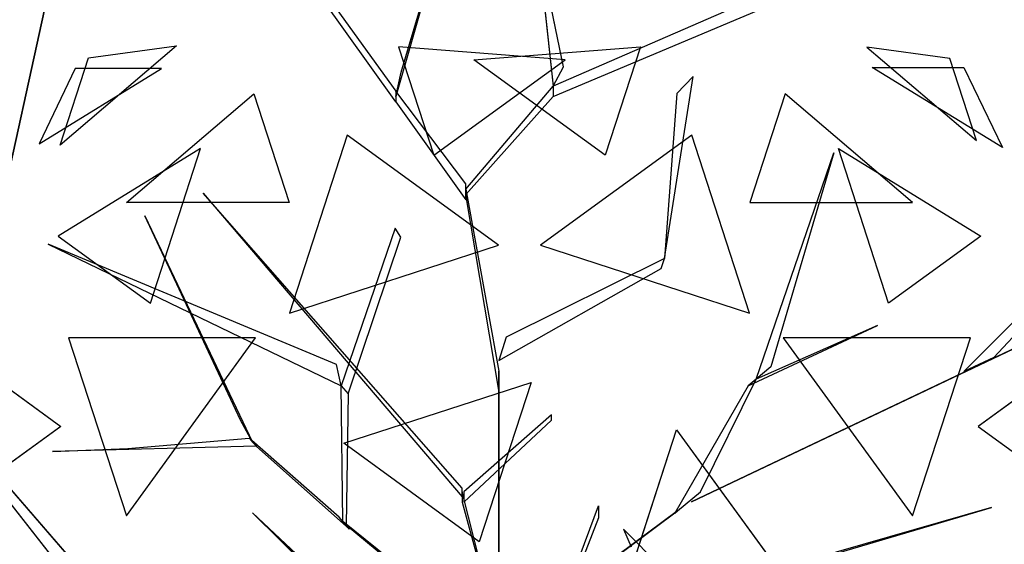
# Model space of a CAD drawing. Extents: x 22936 to 50368, y -4877 to 31080.
# Tile 352 of 601: x 48658 to 48790, y 2049 to 2120. Entities that reach past the tile are written whole.
import ezdxf

# ---------------------------------------------------------------- set-up
doc = ezdxf.new("R2010")
doc.units = 0
doc.layers.get('0').update_dxf_attribs({"linetype": 'CONTINUOUS'})
for name, color, linetype in [('00_TRACE_ARBRE', 3, 'CONTINUOUS'), ('00_TRACE_RDC', 241, 'CONTINUOUS'), ('08_AMENAGEMENTS_EXTERIEURS', 253, 'CONTINUOUS'), ('09_VEGETATION', 134, 'CONTINUOUS')]:
    doc.layers.add(name, color=color, linetype=linetype)

# ---------------------------------------------------------------- blocks, each defined once
blk = doc.blocks.new('TREE_GEOMETRIC_ROUND')
at = {"color": 7}
for p, q in [((-85.8, 1715.6, 3023), (-202.9, 1305.5, 3253.2)), ((-190.4, 1364.1, 3253.2), (-85.8, 1715.6, 3023)), ((136, 1677.9, 3577.5), (173.7, 1330.6, 3577.5)), ((198.8, 1376.7, 3650.7), (136, 1677.9, 3577.5)), ((-202.9, 1293, 3242.7), (-445.6, 1631.9, 3284.6)), ((759.5, 1585.9, 4205.1), (173.7, 1330.6, 3577.5)), ((-387.1, 1573.3, 3300.2), (-202.9, 1318.1, 3300.2)), ((173.7, 1305.5, 3608.8), (759.5, 1552.4, 4205.1)), ((-728.6, 1426.5, 3265.8), (-1007, 1189.4, 3199.5)), ((-939.1, 1398.3, 3565.9), (-728.6, 1426.5, 3265.8)), ((-196.4, 1424.5, 2902.3), (-112.1, 1165, 2577.8)), ((202.6, 1393.7, 2829.7), (-196.4, 1424.5, 2902.3)), ((-16.4, 1393.7, 5031.1), (382.6, 1424.5, 4958.5)), ((382.6, 1424.5, 4958.5), (298.3, 1165, 5283)), ((925.3, 1423.3, 4599.3), (1187.4, 1200.2, 4661.7)), ((1123.5, 1396.8, 4337.8), (925.3, 1423.3, 4599.3)), ((-1007, 1189.4, 3199.5), (-939.1, 1398.3, 3565.9)), ((-112.1, 1165, 2577.8), (202.6, 1393.7, 2829.7)), ((298.3, 1165, 5283), (-16.4, 1393.7, 5031.1)), ((1187.4, 1200.2, 4661.7), (1123.5, 1396.8, 4337.8)), ((-1057.1, 1192.3, 4599.3), (-763.9, 1372.5, 4661.7)), ((-970.7, 1372.5, 4337.8), (-1057.1, 1192.3, 4599.3)), ((-763.9, 1372.5, 4661.7), (-970.7, 1372.5, 4337.8)), ((173.7, 1330.6, 3577.5), (198.8, 1376.7, 3650.7)), ((1249.6, 1183.3, 3265.8), (938.1, 1374.8, 3199.5)), ((938.1, 1374.8, 3199.5), (1157.7, 1374.8, 3565.9)), ((1157.7, 1374.8, 3565.9), (1249.6, 1183.3, 3265.8)), ((-202.9, 1305.5, 3253.2), (-190.4, 1364.1, 3253.2)), ((440.3, 918.1, 4131.9), (508.8, 1353.2, 4822.3)), ((508.8, 1353.2, 4822.3), (469.9, 1312.8, 4644.5)), ((-35.6, 1083.8, 3300.2), (173.7, 1330.6, 3577.5)), ((173.7, 1330.6, 3577.5), (173.7, 1305.5, 3608.8)), ((-847.9, 1052.3, 2829.7), (-543.2, 1311.8, 2902.3)), ((-543.2, 1311.8, 2902.3), (-458.8, 1052.3, 2577.8)), ((-35.6, 1096.3, 3315.9), (-202.9, 1318.1, 3300.2)), ((-202.9, 1318.1, 3300.2), (-202.9, 1293, 3242.7)), ((173.7, 1305.5, 3608.8), (-35.6, 1071.2, 3326.4)), ((469.9, 1312.8, 4644.5), (440.3, 918.1, 4074.4)), ((729.4, 1311.8, 4958.5), (645, 1052.3, 5283)), ((1034.1, 1052.3, 5031.1), (729.4, 1311.8, 4958.5)), ((-202.9, 1293, 3242.7), (-35.6, 1058.6, 3242.7)), ((-319.5, 1213.2, 5178.3), (-458, 787, 5468.4)), ((43.2, 949.8, 5468.4), (-319.5, 1213.2, 5178.3)), ((505.7, 1213.2, 2682.5), (143.1, 949.8, 2392.4)), ((644.2, 787, 2392.4), (505.7, 1213.2, 2682.5)), ((-670.7, 1181.1, 5031.1), (-1011.6, 971.5, 4958.5)), ((-790.9, 811.1, 5283), (-670.7, 1181.1, 5031.1)), ((977.1, 811.1, 2577.8), (856.9, 1181.1, 2829.7)), ((856.9, 1181.1, 2829.7), (1197.9, 971.5, 2902.3)), ((659.8, 629.4, 4074.4), (845.8, 1171, 4367.3)), ((845.8, 1171, 4367.3), (695.2, 658.9, 4126.7)), ((-35.6, 1058.6, 3242.7), (-35.6, 1096.3, 3315.9)), ((-664.3, 1074, 5052.5), (-43.9, 347.3, 3886.1)), ((-664.3, 1074, 5042), (-664.3, 1074, 5052.5)), ((-43.9, 368.2, 3797.1), (-664.3, 1074, 5042)), ((-35.6, 1071.2, 3326.4), (-35.6, 1083.8, 3300.2)), ((-35.6, 1083.8, 3300.2), (43.9, 648.6, 2772)), ((43.9, 602.6, 2829.5), (-35.6, 1071.2, 3326.4)), ((-458.8, 1052.3, 2577.8), (-847.9, 1052.3, 2829.7)), ((645, 1052.3, 5283), (1034.1, 1052.3, 5031.1)), ((1157, 647.6, 3462.4), (1550.3, 1040.4, 3357.8)), ((-804.6, 1020.4, 3023), (-546, 478.3, 3253.2)), ((-575, 530.8, 3253.2), (-804.6, 1020.4, 3023)), ((-1011.6, 971.5, 4958.5), (-790.9, 811.1, 5283)), ((-204.6, 990.2, 4205.1), (-334, 613, 3577.5)), ((-317.6, 594, 3608.8), (-191.1, 969.2, 4205.1)), ((-191.1, 969.2, 4205.1), (-204.6, 990.2, 4205.1)), ((1197.9, 971.5, 2902.3), (977.1, 811.1, 2577.8)), ((-345.2, 664.2, 3650.7), (-1035.9, 952.1, 3577.5)), ((-1035.9, 952.1, 3577.5), (-334, 613, 3577.5)), ((-458, 787, 5468.4), (43.2, 949.8, 5468.4)), ((143.1, 949.8, 2392.4), (644.2, 787, 2392.4)), ((440.3, 918.1, 4074.4), (61.4, 729.6, 2965.5)), ((432.8, 894.1, 4074.4), (440.3, 918.1, 4074.4)), ((440.3, 918.1, 4074.4), (440.3, 918.1, 4131.9)), ((1444.2, 912, 3431), (1228.9, 681.4, 3488.5)), ((43.9, 673.7, 2892.3), (432.8, 894.1, 4074.4)), ((504.8, 335.9, 3415.3), (1641.7, 875.3, 3593.2)), ((1641.7, 875.3, 3593.2), (504.8, 335.9, 3357.8)), ((640.5, 613.4, 4105.7), (950.7, 757.4, 4806.6)), ((950.7, 757.4, 4806.6), (659.8, 629.4, 4074.4)), ((-1424.8, 711.3, 4367.3), (-981.2, 146.5, 4126.7)), ((-935.2, 146.5, 4074.4), (-1424.8, 711.3, 4367.3)), ((-538.8, 728.2, 2392.4), (-987, 728.2, 2682.5)), ((-987, 728.2, 2682.5), (-848.5, 302, 2392.4)), ((-848.5, 302, 2392.4), (-538.8, 728.2, 2392.4)), ((61.4, 729.6, 2965.5), (43.9, 673.7, 2892.3)), ((725, 728.2, 5468.4), (1034.7, 302, 5468.4)), ((1173.2, 728.2, 5178.3), (725, 728.2, 5468.4)), ((1034.7, 302, 5468.4), (1173.2, 728.2, 5178.3)), ((-1225.9, 676.5, 4958.5), (-1005.2, 516.2, 5283)), ((-334, 613, 3577.5), (-345.2, 664.2, 3650.7)), ((1228.9, 681.4, 3488.5), (1157, 647.6, 3462.4)), ((1412.1, 676.5, 2902.3), (1191.4, 516.2, 2577.8)), ((43.9, 648.6, 2772), (43.9, 602.6, 2829.5)), ((43.9, 8.4, 1966.5), (43.9, 648.6, 2772)), ((695.2, 658.9, 4126.7), (659.8, 629.4, 4074.4)), ((-327.8, 475.9, 5644.3), (120.7, 621.6, 5644.3)), ((120.7, 621.6, 5644.3), (-3.3, 240.2, 5736.5)), ((640.5, 613.4, 4105.7), (465.5, 308.8, 3415.3)), ((526.6, 359.6, 3415.3), (659.8, 629.4, 4074.4)), ((659.8, 629.4, 4074.4), (640.5, 613.4, 4105.7)), ((-330.3, 289.4, 3300.2), (-334, 613, 3577.5)), ((-334, 613, 3577.5), (-317.6, 594, 3608.8)), ((-317.6, 594, 3608.8), (-322, 279.9, 3326.4)), ((43.9, 602.6, 2829.5), (43.9, -41.8, 1966.5)), ((169.5, 544, 4498), (-39.8, 359.9, 3797.1)), ((169.5, 531.4, 4498), (169.5, 544, 4498)), ((-546, 478.3, 3253.2), (-575, 530.8, 3253.2)), ((-39.8, 334.8, 3870.4), (169.5, 531.4, 4498)), ((-1005.2, 516.2, 5283), (-1319.9, 287.5, 5031.1)), ((345.4, 126.8, 5736.5), (469.4, 508.3, 5644.3)), ((469.4, 508.3, 5644.3), (746.6, 126.8, 5644.3)), ((1191.4, 516.2, 2577.8), (1506.2, 287.5, 2829.7)), ((-844.8, 462.9, 3300.2), (-554.3, 487.8, 3300.2)), ((-554.3, 487.8, 3300.2), (-537.8, 468.9, 3242.7)), ((-338.5, 298.9, 3315.9), (-554.3, 487.8, 3300.2)), ((-3.3, 240.2, 5736.5), (-327.8, 475.9, 5644.3)), ((-537.8, 468.9, 3242.7), (-1025.3, 456, 3284.6)), ((-1025.3, 456, 3284.6), (-844.8, 462.9, 3300.2)), ((-537.8, 468.9, 3242.7), (-313.8, 270.5, 3242.7)), ((-43.9, 347.3, 3886.1), (-43.9, 368.2, 3797.1)), ((-43.9, 359.9, 3797.1), (-43.9, 334.8, 3870.4)), ((48.1, -4.2, 2364), (-43.9, 359.9, 3797.1)), ((-39.8, 359.9, 3797.1), (-39.8, 334.8, 3870.4)), ((471.9, 314.1, 3415.3), (526.6, 359.6, 3415.3)), ((-43.9, 334.8, 3870.4), (48.1, -4.2, 2510.4)), ((504.8, 335.9, 3357.8), (504.8, 335.9, 3415.3)), ((-546.1, 309.6, 5523.2), (-257.3, 25.1, 4895.5)), ((-257.3, 37.7, 5010.6), (-546.1, 309.6, 5523.2)), ((43.9, -309.6, 4440.5), (282.4, 326.4, 5654)), ((43.9, -4.2, 2510.4), (471.9, 314.1, 3357.8)), ((471.9, 314.1, 3415.3), (43.9, -4.2, 2583.7)), ((282.4, 326.4, 5654), (282.4, 297.1, 5491.8)), ((465.5, 308.8, 3415.3), (471.9, 314.1, 3415.3)), ((471.9, 314.1, 3357.8), (471.9, 314.1, 3415.3)), ((1223.9, 322.2, 5052.5), (479.1, 108.8, 3886.1)), ((500, 108.8, 3797.1), (1223.9, 322.2, 5042)), ((1223.9, 322.2, 5042), (1223.9, 322.2, 5052.5)), ((-313.8, 270.5, 3242.7), (-338.5, 298.9, 3315.9)), ((-322, 279.9, 3326.4), (-330.3, 289.4, 3300.2)), ((-330.3, 289.4, 3300.2), (15, 12.8, 2772)), ((282.4, 297.1, 5491.8), (43.9, -309.6, 4513.7)), ((45.1, -22, 2829.5), (-322, 279.9, 3326.4)), ((342.6, 270.2, 4498), (360.8, 227.9, 4498)), ((477.9, 134.4, 3870.4), (342.6, 270.2, 4498))]:
    blk.add_line(p, q, dxfattribs=at)
mesh = blk.add_polyface(dxfattribs=at)
corners = [(-85.8, 1715.6, 3023), (-202.9, 1305.5, 3253.2), (-190.4, 1364.1, 3253.2)]
mesh.append_faces([[corners[k] for k in face] for face in [(0, 1, 2)]], dxfattribs={"color": 7})
mesh = blk.add_polyface(dxfattribs=at)
corners = [(136, 1677.9, 3577.5), (173.7, 1330.6, 3577.5), (198.8, 1376.7, 3650.7)]
mesh.append_faces([[corners[k] for k in face] for face in [(0, 1, 2)]], dxfattribs={"color": 7})
mesh = blk.add_polyface(dxfattribs=at)
corners = [(-939.1, 1398.3, 3565.9), (-728.6, 1426.5, 3265.8), (-1007, 1189.4, 3199.5)]
mesh.append_faces([[corners[k] for k in face] for face in [(0, 1, 2)]], dxfattribs={"color": 7})
mesh = blk.add_polyface(dxfattribs=at)
corners = [(-196.4, 1424.5, 2902.3), (-112.1, 1165, 2577.8), (202.6, 1393.7, 2829.7)]
mesh.append_faces([[corners[k] for k in face] for face in [(0, 1, 2)]], dxfattribs={"color": 7})
mesh = blk.add_polyface(dxfattribs=at)
corners = [(298.3, 1165, 5283), (-16.4, 1393.7, 5031.1), (382.6, 1424.5, 4958.5)]
mesh.append_faces([[corners[k] for k in face] for face in [(0, 1, 2)]], dxfattribs={"color": 7})
mesh = blk.add_polyface(dxfattribs=at)
corners = [(1187.4, 1200.2, 4661.7), (1123.5, 1396.8, 4337.8), (925.3, 1423.3, 4599.3)]
mesh.append_faces([[corners[k] for k in face] for face in [(0, 1, 2)]], dxfattribs={"color": 7})
mesh = blk.add_polyface(dxfattribs=at)
corners = [(-763.9, 1372.5, 4661.7), (-970.7, 1372.5, 4337.8), (-1057.1, 1192.3, 4599.3)]
mesh.append_faces([[corners[k] for k in face] for face in [(0, 1, 2)]], dxfattribs={"color": 7})
mesh = blk.add_polyface(dxfattribs=at)
corners = [(1157.7, 1374.8, 3565.9), (1249.6, 1183.3, 3265.8), (938.1, 1374.8, 3199.5)]
mesh.append_faces([[corners[k] for k in face] for face in [(0, 1, 2)]], dxfattribs={"color": 7})
mesh = blk.add_polyface(dxfattribs=at)
corners = [(-543.2, 1311.8, 2902.3), (-458.8, 1052.3, 2577.8), (-847.9, 1052.3, 2829.7)]
mesh.append_faces([[corners[k] for k in face] for face in [(0, 1, 2)]], dxfattribs={"color": 7})
mesh = blk.add_polyface(dxfattribs=at)
corners = [(645, 1052.3, 5283), (1034.1, 1052.3, 5031.1), (729.4, 1311.8, 4958.5)]
mesh.append_faces([[corners[k] for k in face] for face in [(0, 1, 2)]], dxfattribs={"color": 7})
mesh = blk.add_polyface(dxfattribs=at)
corners = [(43.2, 949.8, 5468.4), (-319.5, 1213.2, 5178.3), (-458, 787, 5468.4)]
mesh.append_faces([[corners[k] for k in face] for face in [(0, 1, 2)]], dxfattribs={"color": 7})
mesh = blk.add_polyface(dxfattribs=at)
corners = [(644.2, 787, 2392.4), (505.7, 1213.2, 2682.5), (143.1, 949.8, 2392.4)]
mesh.append_faces([[corners[k] for k in face] for face in [(0, 1, 2)]], dxfattribs={"color": 7})
mesh = blk.add_polyface(dxfattribs=at)
corners = [(-670.7, 1181.1, 5031.1), (-1011.6, 971.5, 4958.5), (-790.9, 811.1, 5283)]
mesh.append_faces([[corners[k] for k in face] for face in [(0, 1, 2)]], dxfattribs={"color": 7})
mesh = blk.add_polyface(dxfattribs=at)
corners = [(1197.9, 971.5, 2902.3), (977.1, 811.1, 2577.8), (856.9, 1181.1, 2829.7)]
mesh.append_faces([[corners[k] for k in face] for face in [(0, 1, 2)]], dxfattribs={"color": 7})
mesh = blk.add_polyface(dxfattribs=at)
corners = [(845.8, 1171, 4367.3), (695.2, 658.9, 4126.7), (659.8, 629.4, 4074.4)]
mesh.append_faces([[corners[k] for k in face] for face in [(0, 1, 2)]], dxfattribs={"color": 7})
mesh = blk.add_polyface(dxfattribs=at)
corners = [(-804.6, 1020.4, 3023), (-546, 478.3, 3253.2), (-575, 530.8, 3253.2)]
mesh.append_faces([[corners[k] for k in face] for face in [(0, 1, 2)]], dxfattribs={"color": 7})
mesh = blk.add_polyface(dxfattribs=at)
corners = [(-345.2, 664.2, 3650.7), (-1035.9, 952.1, 3577.5), (-334, 613, 3577.5)]
mesh.append_faces([[corners[k] for k in face] for face in [(0, 1, 2)]], dxfattribs={"color": 7})
mesh = blk.add_polyface(dxfattribs=at)
corners = [(1641.7, 875.3, 3593.2), (504.8, 335.9, 3357.8), (504.8, 335.9, 3415.3)]
mesh.append_faces([[corners[k] for k in face] for face in [(0, 1, 2)]], dxfattribs={"color": 7})
mesh = blk.add_polyface(dxfattribs=at)
corners = [(950.7, 757.4, 4806.6), (659.8, 629.4, 4074.4), (640.5, 613.4, 4105.7)]
mesh.append_faces([[corners[k] for k in face] for face in [(0, 1, 2)]], dxfattribs={"color": 7})
mesh = blk.add_polyface(dxfattribs=at)
corners = [(-1424.8, 711.3, 4367.3), (-981.2, 146.5, 4126.7), (-935.2, 146.5, 4074.4)]
mesh.append_faces([[corners[k] for k in face] for face in [(0, 1, 2)]], dxfattribs={"color": 7})
mesh = blk.add_polyface(dxfattribs=at)
corners = [(-538.8, 728.2, 2392.4), (-987, 728.2, 2682.5), (-848.5, 302, 2392.4)]
mesh.append_faces([[corners[k] for k in face] for face in [(0, 1, 2)]], dxfattribs={"color": 7})
mesh = blk.add_polyface(dxfattribs=at)
corners = [(1173.2, 728.2, 5178.3), (725, 728.2, 5468.4), (1034.7, 302, 5468.4)]
mesh.append_faces([[corners[k] for k in face] for face in [(0, 1, 2)]], dxfattribs={"color": 7})
mesh = blk.add_polyface(dxfattribs=at)
corners = [(-1225.9, 676.5, 4958.5), (-1005.2, 516.2, 5283), (-1319.9, 287.5, 5031.1)]
mesh.append_faces([[corners[k] for k in face] for face in [(0, 1, 2)]], dxfattribs={"color": 7})
mesh = blk.add_polyface(dxfattribs=at)
corners = [(1412.1, 676.5, 2902.3), (1191.4, 516.2, 2577.8), (1506.2, 287.5, 2829.7)]
mesh.append_faces([[corners[k] for k in face] for face in [(0, 1, 2)]], dxfattribs={"color": 7})
mesh = blk.add_polyface(dxfattribs=at)
corners = [(43.9, 8.4, 1966.5), (43.9, 602.6, 2829.5), (43.9, -41.8, 1966.5), (43.9, 648.6, 2772)]
mesh.append_faces([[corners[k] for k in face] for face in [(0, 1, 2), (1, 0, 3)]], dxfattribs={"vtx0": -1, "color": 7})
mesh = blk.add_polyface(dxfattribs=at)
corners = [(120.7, 621.6, 5644.3), (-3.3, 240.2, 5736.5), (-327.8, 475.9, 5644.3)]
mesh.append_faces([[corners[k] for k in face] for face in [(0, 1, 2)]], dxfattribs={"color": 7})
mesh = blk.add_polyface(dxfattribs=at)
corners = [(746.6, 126.8, 5644.3), (345.4, 126.8, 5736.5), (469.4, 508.3, 5644.3)]
mesh.append_faces([[corners[k] for k in face] for face in [(0, 1, 2)]], dxfattribs={"color": 7})
mesh = blk.add_polyface(dxfattribs=at)
corners = [(-546.1, 309.6, 5523.2), (-257.3, 25.1, 4895.5), (-257.3, 37.7, 5010.6)]
mesh.append_faces([[corners[k] for k in face] for face in [(0, 1, 2)]], dxfattribs={"color": 7})
mesh = blk.add_polyface(dxfattribs=at)
corners = [(471.9, 314.1, 3357.8), (43.9, -4.2, 2583.7), (43.9, -4.2, 2510.4), (471.9, 314.1, 3415.3)]
mesh.append_faces([[corners[k] for k in face] for face in [(0, 1, 2), (1, 0, 3)]], dxfattribs={"vtx0": -1, "color": 7})
blk = doc.blocks.new('ARBRE_SIMPLE')
blk.add_circle((0, 0), 250)
blk = doc.blocks.new('GROUPER_1')
at = {"layer": '00_TRACE_ARBRE', "xscale": 0.5, "yscale": 0.5, "zscale": 0.5, "rotation": 10.53798942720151}
blk.add_blockref('ARBRE_SIMPLE', (7094.7, 2649.5), dxfattribs=at)
blk = doc.blocks.new('GROUPER_2')
at = {"layer": '00_TRACE_RDC'}
blk.add_blockref('GROUPER_1', (12098.99, 4265.72), dxfattribs=at)
blk = doc.blocks.new('GROUPER_17')
at = {"layer": '08_AMENAGEMENTS_EXTERIEURS'}
mesh = blk.add_polyface(dxfattribs=at)
corners = [(16.45, 1860.4), (0, 1328), (0, 1844.55), (1795, 1328), (33.02, 1876.27), (49.71, 1892.12), (66.55, 1907.89), (83.55, 1923.55), (100.74, 1939.04), (118.11, 1954.33), (135.7, 1969.37), (153.53, 1984.11), (171.6, 1998.5), (189.93, 2012.5), (208.55, 2026.07), (227.46, 2039.16), (246.69, 2051.72), (266.25, 2063.72), (286.11, 2075.18), (306.26, 2086.08), (326.69, 2096.46), (347.37, 2106.3), (368.28, 2115.64), (389.4, 2124.46), (410.72, 2132.79), (432.21, 2140.64), (453.87, 2148), (475.66, 2154.9), (497.57, 2161.34), (519.59, 2167.33), (541.68, 2172.89), (563.84, 2178.01), (586.04, 2182.71), (608.27, 2187), (630.51, 2190.89), (652.73, 2194.39), (674.92, 2197.5), (697.06, 2200.25), (719.14, 2202.62), (741.15, 2204.62), (763.1, 2206.23), (785, 2207.43), (806.84, 2208.22), (828.63, 2208.57), (850.38, 2208.48), (872.08, 2207.93), (893.75, 2206.9), (915.39, 2205.39), (936.99, 2203.38), (958.57, 2200.86), (980.13, 2197.81), (1001.67, 2194.22), (1023.19, 2190.07), (1044.71, 2185.36), (1066.22, 2180.06), (1087.73, 2174.17), (1109.23, 2167.67), (1130.75, 2160.55), (1152.27, 2152.79), (1173.81, 2144.38), (1195.36, 2135.31), (1216.93, 2125.59), (1238.5, 2115.38), (1260.06, 2104.88), (1281.58, 2094.27), (1303.04, 2083.75), (1324.43, 2073.52), (1345.72, 2063.77), (1366.89, 2054.69), (1387.93, 2046.48), (1408.82, 2039.32), (1429.54, 2033.42), (1450.06, 2028.98), (1470.36, 2026.17), (1490.44, 2025.2), (1510.26, 2026.26), (1529.82, 2029.54), (1549.07, 2035.18), (1567.96, 2043.07), (1586.43, 2053.03), (1604.39, 2064.91), (1621.79, 2078.53), (1638.55, 2093.74), (1654.6, 2110.37), (1669.89, 2128.24), (1684.32, 2147.2), (1697.85, 2167.08), (1710.39, 2187.71), (1721.89, 2208.92), (1732.26, 2230.56), (1741.45, 2252.45), (1749.38, 2274.43), (1756.03, 2296.38), (1761.5, 2318.27), (1765.9, 2340.13), (1769.36, 2361.94), (1771.99, 2383.72), (1773.91, 2405.46), (1775.24, 2427.19), (1776.09, 2448.89), (1776.59, 2470.58), (1776.85, 2492.26), (1777, 2513.93), (2395.68, 2513.93), (1845, 75), (1845, 0), (1332.44, 6187.9), (953.84, 4324.79), (744.56, 6114.92), (1503.53, 4690.87), (1872.82, 4324.79), (2843.74, 4811.2), (2680.87, 4187.05), (193.79, -1456.02), (188.09, -1836.1), (174.84, -1645.82), (233.16, -2021.44), (244.41, -1272.11), (308.78, -2196.56), (325.25, -1099.34), (412.78, -2356.46), (434, -942.64), (3662.14, -2801.42), (567.57, -806.46), (722.14, -694.7), (893.31, -610.54), (1076.21, -556.38), (1155.38, -537.12), (1232.99, -512.33), (1308.66, -482.14), (1382.02, -446.69), (1452.7, -406.15), (1520.35, -360.74), (1584.63, -310.68), (1645.22, -256.21), (1701.82, -197.6), (1754.16, -135.16), (1801.96, -69.18), (1795, 75)]
mesh.append_faces([[corners[k] for k in face] for face in [(0, 1, 2), (106, 107, 108), (113, 114, 115)]], dxfattribs={"vtx0": -1})
mesh.append_faces([[corners[k] for k in face] for face in [(1, 0, 3), (104, 103, 105), (107, 109, 110), (110, 111, 112), (114, 113, 116), (116, 117, 118), (118, 119, 120), (120, 121, 122), (122, 112, 111)]], dxfattribs={"vtx0": -1, "vtx1": -1})
mesh.append_faces([[corners[k] for k in face] for face in [(3, 103, 104), (122, 105, 103)]], dxfattribs={"vtx0": -1, "vtx1": -1, "vtx2": -1})
mesh.append_faces([[corners[k] for k in face] for face in [(3, 0, 4), (3, 4, 5), (3, 5, 6), (3, 6, 7), (3, 7, 8), (3, 8, 9), (3, 9, 10), (3, 10, 11), (3, 11, 12), (3, 12, 13), (3, 13, 14), (3, 14, 15), (3, 15, 16), (3, 16, 17), (3, 17, 18), (3, 18, 19), (3, 19, 20), (3, 20, 21), (3, 21, 22), (3, 22, 23), (3, 23, 24), (3, 24, 25), (3, 25, 26), (3, 26, 27), (3, 27, 28), (3, 28, 29), (3, 29, 30), (3, 30, 31), (3, 31, 32), (3, 32, 33), (3, 33, 34), (3, 34, 35), (3, 35, 36), (3, 36, 37), (3, 37, 38), (3, 38, 39), (3, 39, 40), (3, 40, 41), (3, 41, 42), (3, 42, 43), (3, 43, 44), (3, 44, 45), (3, 45, 46), (3, 46, 47), (3, 47, 48), (3, 48, 49), (3, 49, 50), (3, 50, 51), (3, 51, 52), (3, 52, 53), (3, 53, 54), (3, 54, 55), (3, 55, 56), (3, 56, 57), (3, 57, 58), (3, 58, 59), (3, 59, 60), (3, 60, 61), (3, 61, 62), (3, 62, 63), (3, 63, 64), (3, 64, 65), (3, 65, 66), (3, 66, 67), (3, 67, 68), (3, 68, 69), (3, 69, 70), (3, 70, 71), (3, 71, 72), (3, 72, 73), (3, 73, 74), (3, 74, 75), (3, 75, 76), (3, 76, 77), (3, 77, 78), (3, 78, 79), (3, 79, 80), (3, 80, 81), (3, 81, 82), (3, 82, 83), (3, 83, 84), (3, 84, 85), (3, 85, 86), (3, 86, 87), (3, 87, 88), (3, 88, 89), (3, 89, 90), (3, 90, 91), (3, 91, 92), (3, 92, 93), (3, 93, 94), (3, 94, 95), (3, 95, 96), (3, 96, 97), (3, 97, 98), (3, 98, 99), (3, 99, 100), (3, 100, 101), (3, 101, 102), (3, 102, 103), (107, 106, 109), (110, 109, 111), (116, 113, 117), (118, 117, 119), (120, 119, 121), (122, 121, 123), (122, 123, 124), (122, 124, 125), (122, 125, 126), (122, 126, 127), (122, 127, 128), (122, 128, 129), (122, 129, 130), (122, 130, 131), (122, 131, 132), (122, 132, 133), (122, 133, 134), (122, 134, 135), (122, 135, 136), (122, 136, 137), (122, 137, 105), (122, 103, 112)]], dxfattribs={"vtx0": -1, "vtx2": -1})
mesh.append_faces([[corners[k] for k in face] for face in [(104, 138, 3)]], dxfattribs={"vtx2": -1})

msp = doc.modelspace()

# ---------------------------------------------------------------- block references
at = {"layer": '00_TRACE_RDC'}
msp.add_blockref('GROUPER_2', (29515.15, -4876.93), dxfattribs=at)
at = {"layer": '08_AMENAGEMENTS_EXTERIEURS', "color": 54}
msp.add_blockref('GROUPER_17', (46706.19, 1619.93), dxfattribs=at)
at = {"layer": '09_VEGETATION', "xscale": 0.05625, "yscale": 0.05625, "zscale": 0.05625}
msp.add_blockref('TREE_GEOMETRIC_ROUND', (48719.75, 2035.96), dxfattribs=at)

doc.saveas('drawing.dxf')
